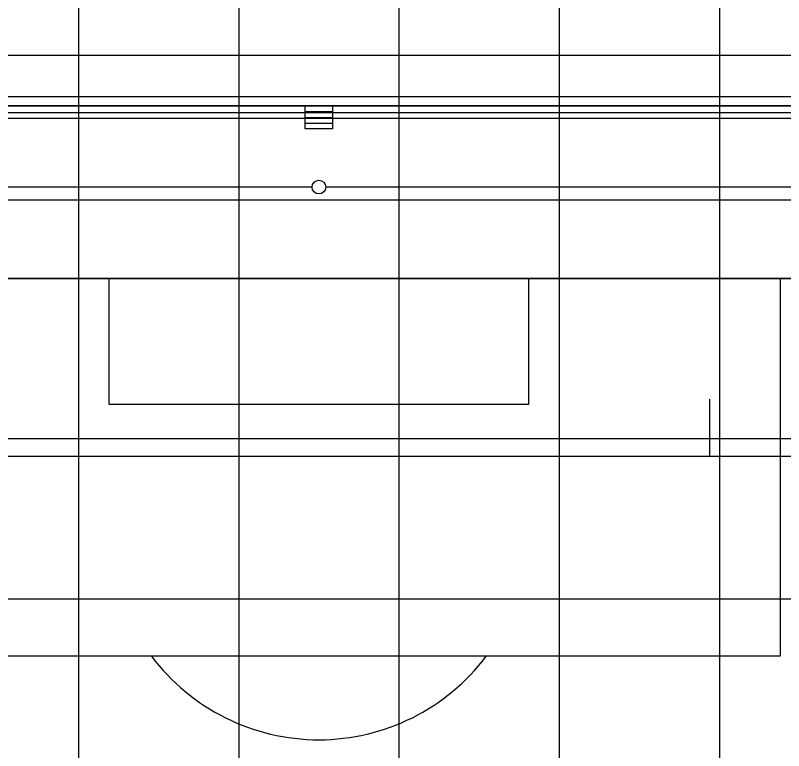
# Model space of a CAD drawing. Extents: x -264205 to -263659, y -1242401 to -1241986.
# Drawn here: x -263865.23 to -263831.66, y -1242132.51 to -1242100.38 of the extents above; entities that cross this region are included whole.
import ezdxf

# ---------------------------------------------------------------- set-up
doc = ezdxf.new("R2010")
doc.units = 0
for name, color, linetype in [('HESCON_OSI_STAVBY_KFA', 7, 'Continuous'), ('RAM_NA_TLAC_2-2_1-250', 7, 'Continuous'), ('SITUACIA_DSP_2D', 7, 'Continuous')]:
    doc.layers.add(name, color=color, linetype=linetype)

msp = doc.modelspace()

# ---------------------------------------------------------------- linework, layer by layer
at = {"layer": 'HESCON_OSI_STAVBY_KFA'}
for p, q in [((-263862.468, -1242083.237), (-263862.468, -1242144.907)), ((-263855.468, -1242083.237), (-263855.468, -1242246.707)), ((-263848.468, -1242083.237), (-263848.468, -1242246.707)), ((-263841.468, -1242083.237), (-263841.468, -1242246.707)), ((-263834.468, -1242083.237), (-263834.468, -1242246.707)), ((-263792.653, -1242102.132), (-263911.523, -1242102.132)), ((-263792.653, -1242103.932), (-263911.523, -1242103.932)), ((-263792.653, -1242104.882), (-263911.523, -1242104.882)), ((-263792.653, -1242111.882), (-263911.523, -1242111.882)), ((-263792.653, -1242118.882), (-263917.453, -1242118.882)), ((-263792.653, -1242125.882), (-263909.343, -1242125.882))]:
    msp.add_line(p, q, dxfattribs=at)
at = {"layer": 'RAM_NA_TLAC_2-2_1-250'}
msp.add_line((-263834.895, -1242117.152), (-263834.895, -1242119.652), dxfattribs=at)
msp.add_lwpolyline([(-263982.395, -1242045.402), (-263692.395, -1242045.402), (-263692.395, -1242119.652), (-263982.395, -1242119.652)], close=True, dxfattribs=at)
at = {"layer": 'SITUACIA_DSP_2D'}
for p, q in [((-263887.916, -1242104.332), (-263816.02, -1242104.332)), ((-263816.02, -1242104.332), (-263887.916, -1242104.332)), ((-263852.567, -1242105.332), (-263852.567, -1242104.332)), ((-263851.369, -1242104.332), (-263851.369, -1242105.332)), ((-263816.144, -1242104.632), (-263887.792, -1242104.632)), ((-263852.567, -1242104.582), (-263851.369, -1242104.582)), ((-263852.567, -1242104.832), (-263851.369, -1242104.832)), ((-263852.567, -1242105.082), (-263851.369, -1242105.082)), ((-263851.369, -1242105.332), (-263852.567, -1242105.332)), ((-263852.268, -1242107.877), (-263888.373, -1242107.877)), ((-263815.563, -1242107.877), (-263851.668, -1242107.877)), ((-263887.968, -1242108.434), (-263815.968, -1242108.434)), ((-263885.968, -1242111.882), (-263817.968, -1242111.882)), ((-263872.128, -1242111.882), (-263831.808, -1242111.882)), ((-263861.128, -1242117.382), (-263861.128, -1242111.882)), ((-263861.128, -1242111.882), (-263842.808, -1242111.882)), ((-263842.808, -1242111.882), (-263842.808, -1242117.382)), ((-263831.808, -1242111.882), (-263831.808, -1242128.382)), ((-263842.808, -1242117.382), (-263861.128, -1242117.382)), ((-263831.808, -1242128.382), (-263872.128, -1242128.382))]:
    msp.add_line(p, q, dxfattribs=at)
msp.add_circle((-263851.968, -1242107.877), 0.3, dxfattribs=at)
msp.add_arc((-263851.968, -1242122.882), 9.15, 216.9482, 323.0518, dxfattribs=at)

doc.saveas('drawing.dxf')
